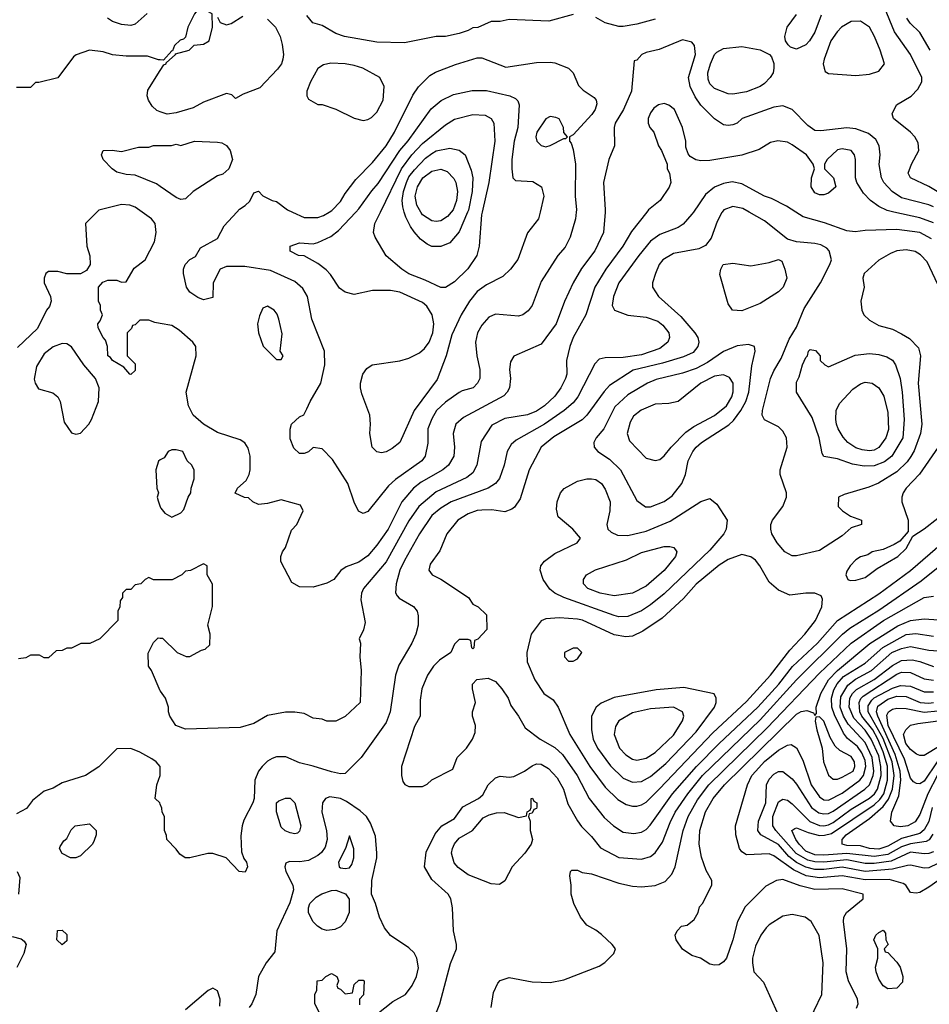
# Model space of a CAD drawing. Header units: inches. Extents: x 1793389 to 1900389, y 320802 to 470796.
# Tile 442 of 656: x 1839383 to 1843372, y 446528 to 450843. Entities that reach past the tile are written whole.
import ezdxf

# ---------------------------------------------------------------- set-up
doc = ezdxf.new("R2010")
doc.units = ezdxf.units.IN
doc.header["$MEASUREMENT"] = 0
for name, color, linetype in [('B8434', 7, 'Continuous'), ('B8435', 7, 'Continuous'), ('B8444', 7, 'Continuous'), ('B8445', 7, 'Continuous')]:
    doc.layers.add(name, color=color, linetype=linetype)

msp = doc.modelspace()

# ---------------------------------------------------------------- linework, layer by layer
at = {"layer": 'B8434', "color": 2}
for points, elevation in [([(1839722, 450000), (1839672, 449950), (1839678, 449850), (1839691.6, 449808.4), (1839692, 449770), (1839676.9, 449743.1), (1839650, 449728.7), (1839590, 449729), (1839550, 449739), (1839510, 449739), (1839498, 449730), (1839491.3, 449710), (1839491, 449690), (1839518.8, 449630), (1839521, 449610), (1839514, 449586), (1839501, 449570), (1839460.7, 449490), (1839373.2, 449406.8)], 430), ([(1840000, 449511.8), (1839976.4, 449516.4), (1839950, 449526), (1839910, 449526), (1839890, 449506), (1839878, 449502), (1839874, 449490), (1839854, 449470), (1839854, 449370), (1839890, 449334), (1839890, 449306), (1839870, 449288), (1839866, 449290), (1839840.4, 449320.4), (1839790, 449348.7), (1839782, 449362), (1839769.2, 449370), (1839768.7, 449410), (1839759, 449439), (1839748.7, 449450), (1839727.3, 449492.7), (1839726, 449510), (1839736.4, 449523.6), (1839746, 449550), (1839738, 449570), (1839738, 449590), (1839729.1, 449609.1), (1839728.7, 449671.3), (1839747.3, 449692.7), (1839770, 449702), (1839810, 449702), (1839830, 449692), (1839850, 449694), (1839885.6, 449754.4), (1839934, 449790), (1839974, 449870), (1839981.2, 449910), (1839977.2, 449950), (1839962, 449970), (1839919.8, 450000)], 430), ([(1840000, 448913.3), (1839991.6, 448908.4), (1839981, 448870), (1839984.7, 448790), (1839991.3, 448770), (1839986, 448750), (1839990, 448734), (1840000, 448707.3)], 434), ([(1840000, 448388.1), (1839970, 448388), (1839950, 448398), (1839934, 448390), (1839914, 448370), (1839890, 448366), (1839870, 448346), (1839850, 448346), (1839834, 448330), (1839834, 448310), (1839823.6, 448296.4), (1839822, 448270), (1839814, 448250), (1839814, 448210), (1839734, 448130), (1839690.9, 448109.1), (1839651.6, 448108.4), (1839610, 448088), (1839590, 448088), (1839570, 448078), (1839543.6, 448076.4), (1839510, 448046), (1839490, 448046), (1839470, 448058), (1839430, 448058), (1839410, 448046), (1839378, 448042)], 434), ([(1840000, 447900.8), (1839962, 447990), (1839948, 448010), (1839947.3, 448067.3), (1839970, 448114), (1839990, 448134), (1840000, 448133)], 434), ([(1840000, 447405.1), (1839998, 447410), (1839978, 447430), (1839984, 447490), (1839999, 447530), (1839999, 447570), (1839982, 447590), (1839963.2, 447603.2), (1839910, 447633.2), (1839870, 447648.7), (1839810, 447648), (1839730, 447568.7), (1839672, 447530), (1839570, 447499), (1839530, 447475.3), (1839490, 447462), (1839439.8, 447420.2), (1839413.7, 447386.3), (1839370, 447362)], 438), ([(1839372, 447110), (1839383.6, 447083.6), (1839378, 447010)], 438), ([(1839350, 446824.7), (1839390, 446814), (1839403.6, 446803.6), (1839411.3, 446790), (1839402, 446750), (1839370.9, 446689.1)], 438)]:
    msp.add_lwpolyline(points, dxfattribs=dict(at, elevation=elevation))
for points, elevation in [([(1839570, 449424), (1839530, 449409.2), (1839490, 449379), (1839457.5, 449322.5), (1839447.5, 449267.5), (1839450.8, 449250), (1839465.5, 449225.5), (1839528, 449208), (1839550.8, 449190), (1839560.7, 449170), (1839578.8, 449078.8), (1839610, 449032), (1839630, 449026), (1839650, 449031), (1839686, 449070), (1839698, 449090), (1839729.4, 449170), (1839732.3, 449230), (1839716, 449270), (1839664, 449330), (1839610, 449408.7), (1839590, 449422)], 434), ([(1839630, 447169), (1839606, 447170), (1839570, 447188), (1839558, 447210), (1839560.4, 447219.6), (1839576.4, 447243.6), (1839590, 447254), (1839608.4, 447291.6), (1839626, 447310), (1839690, 447318), (1839718, 447290), (1839718, 447270), (1839710, 447246), (1839702, 447230), (1839650, 447178)], 438), ([(1839570, 446788), (1839546, 446810), (1839548.4, 446851.6), (1839570, 446852), (1839590, 446834), (1839590, 446806)], 438)]:
    msp.add_lwpolyline(points, close=True, dxfattribs=dict(at, elevation=elevation))
at = {"layer": 'B8435', "color": 2}
for points, elevation in [([(1839942, 450870), (1839890, 450824), (1839870, 450818), (1839830, 450822), (1839790, 450835.3), (1839768, 450850)], 422), ([(1840000, 450666.9), (1839992.7, 450667.3), (1839943.1, 450683.1), (1839850, 450682.7), (1839790, 450689.3), (1839750, 450702.7), (1839690, 450709), (1839630.9, 450689.1), (1839619.8, 450680.2), (1839550, 450588.7), (1839467.3, 450567.3), (1839452.7, 450567.3), (1839430, 450546), (1839370, 450546)], 426), ([(1840000, 450439.4), (1839984.7, 450444.7), (1839964.7, 450464.7), (1839948.7, 450490), (1839942, 450510), (1839945.6, 450534.4), (1840000, 450620.4)], 426), ([(1840000, 450111.8), (1839983.2, 450123.2), (1839890, 450162), (1839850, 450164), (1839810, 450175.3), (1839789.3, 450189.3), (1839748.7, 450230), (1839742, 450250), (1839748.7, 450270), (1839788.9, 450271.1), (1839830, 450266), (1839903.6, 450283.6), (1839950, 450284.7), (1839970, 450291.3), (1840000, 450291.4)], 426), ([(1839919.8, 450000), (1839890, 450021.2), (1839866, 450030), (1839830, 450032.7), (1839730, 450008), (1839722, 450000)], 430)]:
    msp.add_lwpolyline(points, dxfattribs=dict(at, elevation=elevation))
at = {"layer": 'B8444', "color": 2}
for points, elevation in [([(1841950.1, 450000), (1841944, 449910), (1841904.9, 449830), (1841846.9, 449753.1), (1841810.6, 449690), (1841772.8, 449607.2), (1841736.3, 449510), (1841670, 449421.2), (1841550, 449368), (1841536, 449344), (1841530.8, 449310), (1841534.8, 449270), (1841531, 449230), (1841521, 449210), (1841505.8, 449194.2), (1841330, 449099.3), (1841296, 449070), (1841284, 449030), (1841290.5, 448970), (1841287.7, 448930), (1841264, 448890), (1841238.8, 448870), (1841144.2, 448815.8), (1841110, 448789.4), (1841059.3, 448730), (1840999.3, 448610), (1840950, 448539.3), (1840910, 448492.7), (1840870, 448466), (1840814.4, 448445.6), (1840790.8, 448429.2), (1840761, 448390), (1840730, 448374), (1840670, 448355.3), (1840610, 448358), (1840576.4, 448376.4), (1840528.9, 448468.9), (1840528.7, 448490), (1840535.3, 448510), (1840548.7, 448530), (1840574.6, 448605.4), (1840598, 448630), (1840626, 448690), (1840614.6, 448714.6), (1840530, 448739), (1840470, 448722), (1840430, 448718), (1840406, 448730), (1840387.3, 448747.3), (1840368.4, 448748.4), (1840328.4, 448768.4), (1840338, 448790), (1840376, 448824), (1840389, 448850), (1840394, 448870), (1840394, 448930), (1840385.6, 448965.6), (1840370, 448988.7), (1840350, 449002), (1840250, 449034), (1840188.7, 449070), (1840144, 449110), (1840124, 449150), (1840114, 449210), (1840157.2, 449370), (1840155.3, 449410), (1840142, 449430), (1840082, 449482), (1840050, 449502), (1840000, 449511.8)], 430), ([(1842337.6, 450000), (1842330.8, 449990), (1842292.8, 449947.2), (1842270, 449932.7), (1842190, 449902), (1842150, 449872.7), (1842098, 449810), (1842010.6, 449690), (1841987.7, 449630), (1841980.7, 449590), (1841991.3, 449570), (1842050, 449548.2), (1842130, 449539.5), (1842181.4, 449521.4), (1842203.9, 449503.9), (1842230.5, 449470), (1842233.4, 449450), (1842224.9, 449430), (1842190, 449401.6), (1842110, 449374.7), (1842030, 449362.4), (1841950, 449361.2), (1841924.5, 449355.5), (1841905.5, 449334.5), (1841830.4, 449190), (1841810, 449163.7), (1841770.7, 449130), (1841684.9, 449070), (1841559.9, 449000.1), (1841538.5, 448981.5), (1841520.7, 448950), (1841507.7, 448890), (1841487.9, 448832.1), (1841470.4, 448809.6), (1841438, 448790), (1841274.8, 448730), (1841230, 448702), (1841190, 448669.3), (1841137.1, 448590), (1841070, 448473.2), (1841050.4, 448430), (1841034, 448370), (1841030.9, 448330.9), (1841038, 448318), (1841047.5, 448307.5), (1841110.6, 448270.6), (1841126, 448250), (1841131, 448230), (1841130.8, 448190), (1841120.7, 448150), (1841102.8, 448110), (1841045.8, 448014.2), (1841030.7, 447970), (1841007.7, 447810), (1840990, 447762), (1840881, 447610), (1840810, 447539), (1840790, 447537.2), (1840750, 447546), (1840670, 447572), (1840610, 447586), (1840550, 447612.7), (1840510, 447612.7), (1840490, 447605.2), (1840470, 447593.2), (1840446, 447570), (1840430.6, 447549.4), (1840414.8, 447510), (1840411.3, 447430), (1840406, 447410), (1840365.8, 447334.2), (1840359.1, 447310), (1840353.7, 447266.3), (1840355.3, 447195.3), (1840366, 447166), (1840378, 447150), (1840382, 447130), (1840372.7, 447107.3), (1840346, 447110), (1840289, 447169), (1840230, 447189), (1840209, 447189), (1840130, 447169), (1840109.2, 447169.2), (1840085.2, 447185.2), (1840070, 447208), (1840028, 447250), (1840027.3, 447267.3), (1840018, 447290), (1840018, 447350), (1840008, 447370), (1840007.3, 447387.3), (1840000, 447405.1)], 438), ([(1842133.1, 450000), (1842065.7, 449914.3), (1842028, 449850), (1841953, 449750), (1841905.5, 449670), (1841865.5, 449550), (1841810.6, 449450), (1841795.5, 449410), (1841780.7, 449350), (1841782, 449290), (1841776.3, 449270), (1841756.3, 449230), (1841730, 449192.7), (1841684.9, 449150), (1841650, 449127.6), (1841610, 449111.8), (1841510, 449094.5), (1841454.2, 449065.8), (1841406.2, 448993.8), (1841387.7, 448890), (1841370, 448857.2), (1841343.9, 448836.1), (1841210, 448774), (1841133, 448710), (1841090, 448646), (1840990, 448466.6), (1840890.6, 448350), (1840881.6, 448330), (1840879.9, 448299.9), (1840898.8, 448201.2), (1840891.6, 448168.4), (1840872, 448130), (1840878, 448110), (1840874.8, 448050), (1840881, 447990), (1840876, 447850), (1840810, 447788.7), (1840770, 447768.7), (1840730, 447768), (1840710, 447778), (1840670, 447782), (1840630, 447802), (1840590, 447808.7), (1840548.7, 447808.7), (1840470, 447794), (1840410, 447759), (1840350, 447741.2), (1840110, 447734), (1840068.7, 447750), (1840042, 447790), (1840035.3, 447810), (1840035.3, 447830), (1840022, 447870), (1840000.2, 447900.2), (1840000, 447900.8)], 434), ([(1841823.8, 450000), (1841820.7, 449970), (1841797.3, 449890), (1841774.6, 449845.4), (1841742.8, 449810), (1841670, 449695.3), (1841630.8, 449590), (1841613.2, 449566.8), (1841590, 449549), (1841570, 449544), (1841470, 449552.7), (1841441.1, 449538.9), (1841410, 449504), (1841390.7, 449470), (1841382, 449430), (1841387.3, 449370), (1841401, 449310), (1841401, 449270), (1841391, 449250), (1841371.3, 449230), (1841323, 449217), (1841310, 449209.3), (1841250, 449166.6), (1841210.6, 449130), (1841190, 449094), (1841173, 449050), (1841172.8, 448987.2), (1841162, 448930), (1841146.8, 448910), (1841031.9, 448828.1), (1840999.9, 448800.1), (1840910, 448688), (1840890, 448678), (1840869.1, 448689.1), (1840850, 448728), (1840822.7, 448810), (1840755.5, 448915.5), (1840710, 448962), (1840670, 448968), (1840650, 448948.7), (1840630, 448942), (1840610, 448942), (1840584.7, 448964.7), (1840570, 449006), (1840568.9, 449048.9), (1840575.3, 449070), (1840610, 449102), (1840628.7, 449111.3), (1840643.1, 449136.9), (1840657.2, 449170), (1840703.7, 449250), (1840720.9, 449330), (1840719.3, 449390), (1840663.7, 449530), (1840646, 449630), (1840625.4, 449665.4), (1840590, 449696), (1840483.2, 449743.2), (1840370, 449760.9), (1840290, 449762), (1840262, 449750), (1840232, 449690), (1840230, 449626), (1840190, 449615.3), (1840164.7, 449624.7), (1840130, 449648.7), (1840115.3, 449670), (1840102, 449730), (1840102, 449750), (1840108.7, 449770), (1840130, 449792), (1840154.6, 449805.4), (1840176.4, 449843.6), (1840250, 449884.7), (1840280.1, 449939.9), (1840335.9, 450000)], 426), ([(1841664.9, 450000), (1841658, 449970), (1841610.6, 449909.4), (1841567.5, 449792.5), (1841536, 449750), (1841502.5, 449717.5), (1841430, 449680.9), (1841390, 449652), (1841355.5, 449610), (1841319.1, 449550), (1841278.5, 449461.5), (1841254, 449370), (1841214.2, 449265.8), (1841113, 449130), (1841050.5, 448989.5), (1841016.8, 448963.2), (1840990, 448949), (1840970, 448944), (1840950, 448948.7), (1840929, 448970), (1840919, 449030), (1840922, 449070), (1840919, 449110), (1840883.1, 449203.1), (1840878, 449230), (1840878, 449250), (1840888.7, 449290), (1840905.6, 449314.4), (1840929.3, 449330.7), (1841050, 449347.3), (1841090, 449359.1), (1841136.9, 449383.1), (1841158.7, 449401.3), (1841179.3, 449430), (1841195.1, 449470), (1841199.5, 449510), (1841192.3, 449550), (1841167.9, 449587.9), (1841150, 449603.7), (1841050, 449649.5), (1841010, 449656.2), (1840930, 449656), (1840850, 449639), (1840810, 449648.7), (1840786.3, 449666.3), (1840746.8, 449726.8), (1840726.8, 449746.8), (1840690, 449774), (1840630, 449808.7), (1840606, 449810), (1840570, 449829), (1840568.7, 449850), (1840610, 449864.7), (1840670, 449861), (1840690, 449866.8), (1840747.5, 449892.5), (1840781.6, 449918.4), (1840857.1, 450000)], 422), ([(1840579.4, 450000), (1840630, 449976.3), (1840690, 449976.3), (1840714.9, 449985.1), (1840740.2, 450000)], 426), ([(1841411, 450000), (1841408.4, 449988.4), (1841398.8, 449850), (1841387.3, 449810), (1841348.3, 449751.7), (1841290, 449694), (1841250, 449669.2), (1841230, 449669.3), (1841162, 449702), (1841090, 449729.4), (1841059, 449750), (1840990, 449808.7), (1840942, 449890), (1840935.3, 449910), (1840941.2, 449950), (1840965.5, 450000)], 418), ([(1842463.6, 450000), (1842462, 449998), (1842442, 449958), (1842415.2, 449884.8), (1842390, 449853.2), (1842361.4, 449838.6), (1842250, 449818), (1842202.8, 449790), (1842187.3, 449770), (1842170.8, 449730), (1842158, 449690), (1842158, 449670), (1842184.7, 449630), (1842282.3, 449542.3), (1842344, 449470), (1842357.3, 449450), (1842360.7, 449430), (1842357.3, 449410), (1842336.2, 449383.8), (1842294.4, 449365.6), (1842202.5, 449337.5), (1842073.3, 449306.7), (1841970, 449239.5), (1841945.8, 449214.1), (1841870.6, 449110), (1841850, 449089.3), (1841724.8, 449015.2), (1841670.3, 448969.7), (1841618, 448870), (1841577.5, 448742.5), (1841553.2, 448706.8), (1841542, 448698), (1841510, 448686.6), (1841454.2, 448694.2), (1841410, 448694), (1841388.6, 448691.4), (1841350, 448677), (1841304, 448650), (1841256, 448590), (1841225.4, 448514.6), (1841183.5, 448456.5), (1841178, 448430), (1841192, 448410), (1841230.6, 448390.6), (1841352, 448310), (1841370, 448282), (1841394, 448270), (1841430, 448234), (1841432, 448170), (1841392.7, 448127.3), (1841378, 448122), (1841374, 448090), (1841370, 448086), (1841366, 448090), (1841362, 448122), (1841350, 448126), (1841310, 448126), (1841290, 448106), (1841274, 448070), (1841223.5, 448036.5), (1841198, 448010), (1841171, 447970), (1841147.3, 447910), (1841139.8, 447860.2), (1841138.8, 447790), (1841114.8, 447745.2), (1841058, 447570), (1841058, 447530), (1841063.6, 447503.6), (1841071.6, 447491.6), (1841090, 447482), (1841150, 447482), (1841170, 447492), (1841190, 447512), (1841282, 447558), (1841302, 447610), (1841342, 447650), (1841368.7, 447690), (1841380.4, 447719.6), (1841382, 447750), (1841369, 447790), (1841369, 447810), (1841382, 447850), (1841368.7, 447910), (1841368.9, 447931.1), (1841388.4, 447951.6), (1841436.9, 447956.9), (1841470, 447942), (1841498, 447910), (1841524.7, 447870), (1841536.9, 447836.9), (1841571.3, 447790), (1841599.8, 447739.8), (1841666, 447690), (1841730, 447653.4), (1841762.9, 447622.9), (1841828, 447530), (1841880.5, 447430), (1841946.9, 447346.9), (1841986.8, 447310), (1842030, 447282), (1842076.3, 447276.3), (1842110, 447282), (1842130, 447294), (1842147.9, 447312.1), (1842246.3, 447450), (1842350.7, 447569.3), (1842450, 447670.4), (1842619.7, 447830), (1842712.8, 447930), (1842771.8, 448008.2), (1842881.6, 448110), (1842969.8, 448210.2), (1843150, 448326.4), (1843290, 448428.4), (1843429.5, 448550)], 442), ([(1841347.5, 450000), (1841310, 449913.2), (1841270, 449865.2), (1841230, 449849.2), (1841190, 449849), (1841170, 449859), (1841141.2, 449881.2), (1841113, 449913), (1841096.3, 449936.3), (1841076.9, 449976.9), (1841069.9, 450000)], 414), ([(1841275.8, 450000), (1841259.9, 449980.1), (1841230, 449962), (1841210, 449958.4), (1841190, 449962), (1841150, 449987), (1841142.2, 450000)], 410), ([(1843410, 449682), (1843362, 449782), (1843332.9, 449812.9), (1843310, 449826.6), (1843270, 449834), (1843230, 449829.5), (1843201.3, 449818.7), (1843150.5, 449789.5), (1843086, 449730), (1843081, 449710), (1843086, 449670), (1843071.3, 449610), (1843076, 449570), (1843084.7, 449550), (1843110, 449526), (1843150, 449502.8), (1843210, 449487.3), (1843250, 449466.8), (1843285.2, 449445.2), (1843324.5, 449404.5), (1843333, 449370), (1843323.1, 449250), (1843339.3, 449070), (1843332.7, 449030), (1843306.1, 448953.9), (1843291.5, 448928.5), (1843275.1, 448904.9), (1843230, 448860.7), (1843148.6, 448811.4), (1843106.2, 448793.8), (1842998, 448762), (1842974, 448750), (1842972, 448710), (1842992, 448690), (1843026.4, 448666.4), (1843074, 448650), (1843074, 448630), (1843030, 448615.3), (1842990, 448581.2), (1842890, 448517.2), (1842790, 448493.2), (1842770, 448493.2), (1842739, 448510), (1842705.2, 448550), (1842681.2, 448590), (1842677.2, 448610), (1842677.2, 448630), (1842684, 448650), (1842729.2, 448710), (1842745.2, 448750), (1842746, 448770), (1842718, 448850), (1842718, 448870), (1842749.3, 448970), (1842746, 449010), (1842730, 449039), (1842710, 449059), (1842649.3, 449089.3), (1842639, 449110), (1842641.2, 449130), (1842676, 449270), (1842690, 449304.7), (1842721.7, 449358.3), (1842757.7, 449442.3), (1842790, 449496), (1842822.7, 449577.3), (1842894.5, 449690), (1842936, 449770), (1842942.7, 449790), (1842932.7, 449830), (1842922, 449842), (1842895.6, 449855.6), (1842870, 449862), (1842789.2, 449869.2), (1842750, 449881.2), (1842650, 449962), (1842581.6, 450000)], 442), ([(1843382, 449882), (1843330, 449909.6), (1843230, 449923.6), (1843090, 449919.3), (1843046.4, 449913.6), (1843010, 449917.2), (1842913.1, 449953.1), (1842819.5, 449979.5), (1842787.4, 450000)], 438), ([(1843390, 449953), (1843330, 449974.3), (1843216.5, 450000)], 434), ([(1840000, 448707.3), (1840002, 448702), (1840019.6, 448679.6), (1840050, 448662), (1840090, 448682), (1840103.1, 448696.9), (1840122, 448750), (1840134, 448770), (1840135.3, 448790), (1840148.7, 448830), (1840148.4, 448868.4), (1840138, 448890), (1840118, 448910), (1840098, 448950), (1840070, 448958), (1840050, 448958), (1840034, 448950), (1840016.9, 448923.1), (1840000, 448913.3)], 434), ([(1843410.3, 448969.7), (1843328.8, 448851.2), (1843270.7, 448790), (1843257.3, 448770), (1843250.8, 448750), (1843251, 448730), (1843278.8, 448650), (1843279.6, 448600.4), (1843242, 448558), (1843217.3, 448542.7), (1843170, 448521.2), (1843122, 448510), (1843102, 448498), (1843070, 448488.7), (1843050, 448475.3), (1843024.7, 448450), (1843010, 448426), (1843006, 448410), (1843014, 448390), (1843024.7, 448384.7), (1843050, 448386), (1843090, 448398), (1843142.7, 448437.3), (1843234, 448490), (1843270, 448524.7), (1843300.2, 448579.8), (1843350, 448611), (1843410, 448658.8)], 446), ([(1841193.2, 446450), (1841226, 446530), (1841272.9, 446707.1), (1841299, 446770), (1841299, 446790), (1841285.2, 446850), (1841281.2, 446950), (1841274, 446990), (1841262, 447010), (1841190, 447075.3), (1841159, 447130), (1841166.3, 447193.7), (1841205.4, 447274.6), (1841234, 447310), (1841290, 447341.6), (1841326.2, 447393.8), (1841394.5, 447430), (1841413.6, 447446.4), (1841437.2, 447490), (1841470, 447520.7), (1841490, 447527.7), (1841530, 447523), (1841550, 447526), (1841597.2, 447550), (1841630, 447573.4), (1841650, 447582), (1841670, 447580.7), (1841701.7, 447561.7), (1841740.7, 447520.7), (1841768, 447470), (1841786.4, 447406.4), (1841830, 447331), (1841846.4, 447306.4), (1841890, 447262.8), (1841930, 447214), (1842010, 447170.6), (1842110, 447163), (1842150, 447174.8), (1842170, 447191), (1842201.7, 447238.3), (1842235.2, 447324.8), (1842258, 447370), (1842312.8, 447450), (1842377.4, 447530), (1842630, 447773.7), (1842790, 447950.4), (1842990.8, 448149.2), (1843024.1, 448175.9), (1843150, 448255.3), (1843335.8, 448384.2), (1843470, 448490.5)], 438), ([(1840000, 448133), (1840010, 448132), (1840074, 448070), (1840112.7, 448052.7), (1840130, 448052), (1840180.4, 448079.6), (1840196.4, 448083.6), (1840216.4, 448103.6), (1840218, 448150), (1840208.7, 448190), (1840228.4, 448271.6), (1840228.4, 448368.4), (1840206, 448410), (1840206, 448450), (1840190, 448458), (1840131.6, 448428.4), (1840110, 448426), (1840094, 448410), (1840051.6, 448388.4), (1840000, 448388.1)], 434), ([(1841450, 446514), (1841461.2, 446578.8), (1841480.2, 446619.8), (1841490, 446632), (1841530, 446644.7), (1841630, 446626), (1841710, 446622.8), (1841770, 446634.8), (1841924.7, 446695.3), (1841949.1, 446710.9), (1841988, 446750), (1841995.3, 446770), (1841982, 446790), (1841934.2, 446834.2), (1841910, 446853.2), (1841870, 446874), (1841842.7, 446910), (1841813.2, 446970), (1841801.2, 447010), (1841802, 447050), (1841795.3, 447090), (1841798, 447110), (1841804, 447116), (1841830, 447116), (1841850, 447104.7), (1841890, 447098.8), (1842010, 447059.1), (1842070, 447044.9), (1842110, 447042), (1842170, 447047.7), (1842214.2, 447065.8), (1842242.5, 447097.5), (1842258, 447130), (1842293.3, 447290), (1842314.7, 447350), (1842355.7, 447424.3), (1842405.1, 447490), (1842660.9, 447739.1), (1842890, 447979.5), (1843029.6, 448110), (1843170.7, 448209.3), (1843350, 448310.4), (1843390, 448316.3)], 434), ([(1843053.2, 446510), (1843059.3, 446530), (1843057.2, 446550), (1843018, 446630), (1843007, 446670), (1843009.6, 446770), (1842995.1, 446890), (1842997.2, 446910), (1843009.5, 446930.5), (1843082, 446990), (1843082, 447010), (1842990, 447033.6), (1842870, 447031.3), (1842806.2, 447046.2), (1842730, 447075.1), (1842702, 447070), (1842654.4, 447045.6), (1842564.5, 446955.5), (1842530.8, 446890), (1842510.7, 446810), (1842482.8, 446730), (1842470, 446714), (1842450, 446701.2), (1842430, 446699), (1842410, 446704), (1842369.1, 446729.1), (1842330, 446742), (1842290, 446768.7), (1842262, 446810), (1842258, 446830), (1842266, 446850), (1842286, 446870), (1842310, 446874), (1842340.4, 446899.6), (1842358, 446930), (1842364.7, 446955.3), (1842378, 446970), (1842418, 447050), (1842418, 447070), (1842393.6, 447113.6), (1842372.5, 447172.5), (1842362.9, 447230), (1842366, 447290), (1842390, 447370.7), (1842424.7, 447430), (1842474, 447490), (1842790, 447799.3), (1842810, 447810.5), (1842834.8, 447814.8), (1842864.7, 447804.7), (1842870, 447794), (1842878, 447802), (1842875.3, 447830), (1842896.3, 447890), (1842929.8, 447950.2), (1842969.1, 447990.9), (1843111.7, 448108.3), (1843233.7, 448186.3), (1843290, 448210.3), (1843350, 448217.6), (1843412.5, 448212.5)], 430), ([(1843434.4, 447085.6), (1843370, 447040.9), (1843330, 447017.2), (1843314.6, 447014.6), (1843290, 447018), (1843269, 447050), (1843257.2, 447057.2), (1843195.3, 447075.3), (1843090, 447073.5), (1842990, 447090.8), (1842890, 447081.8), (1842831.3, 447091.3), (1842777, 447117), (1842690, 447178.4), (1842670, 447187), (1842570, 447182), (1842550, 447195.3), (1842539, 447210), (1842524, 447270), (1842522, 447310), (1842574.5, 447490), (1842594, 447530), (1842611.6, 447550), (1842650, 447592.2), (1842710, 447641.6), (1842750, 447664), (1842766, 447666), (1842790, 447651), (1842817.7, 447597.7), (1842854, 447490), (1842890, 447436.3), (1842910, 447423.1), (1842930, 447422), (1842990, 447453.1), (1843068, 447510), (1843083.9, 447530), (1843093.5, 447570), (1843090, 447596), (1843076.8, 447630), (1843056.9, 447656.9), (1843013.2, 447693.2), (1842996.1, 447716.1), (1842956.3, 447796.3), (1842944.5, 447830), (1842943.5, 447870), (1842953.8, 447906.2), (1842968.4, 447931.6), (1842996.4, 447963.6), (1843090, 448023.1), (1843168.3, 448091.7), (1843270, 448148.9), (1843313.1, 448153.1), (1843390, 448141.1)], 426), ([(1843410, 447144.7), (1843370, 447126), (1843350, 447123.6), (1843290, 447136.9), (1843276.1, 447136.1), (1843210, 447119.8), (1843090, 447109), (1842990, 447128.9), (1842910, 447118.5), (1842870, 447119), (1842830, 447128.1), (1842789.3, 447149.3), (1842755.9, 447175.9), (1842710, 447228.3), (1842632.7, 447270), (1842620.5, 447290), (1842622.6, 447330), (1842655.3, 447410), (1842658.7, 447490), (1842670, 447514), (1842690, 447536.3), (1842710, 447547.7), (1842730, 447547.7), (1842770, 447516.3), (1842790, 447493), (1842855.8, 447390), (1842887.2, 447367.2), (1842910, 447362.3), (1842930, 447364.4), (1842950, 447374), (1843089.8, 447470.2), (1843109.7, 447490), (1843125.8, 447530), (1843128, 447550), (1843121, 447610), (1843090, 447675.4), (1843015.7, 447755.7), (1842996.2, 447790), (1842981.6, 447830), (1842984.1, 447875.9), (1843014.2, 447925.8), (1843047.7, 447952.3), (1843118, 447990), (1843207.8, 448070), (1843250, 448087.6), (1843290, 448096.5), (1843370, 448080.3), (1843430, 448075.8)], 422), ([(1843390, 447196.3), (1843370, 447188.3), (1843350, 447187.1), (1843290, 447193.8), (1843204.6, 447155.4), (1843130, 447144), (1843090, 447145), (1843010, 447160.2), (1842910, 447150.6), (1842870, 447152.1), (1842839.1, 447159.1), (1842788.8, 447188.8), (1842699.7, 447290), (1842685.6, 447310), (1842685.1, 447350), (1842710, 447414.8), (1842730, 447427.3), (1842750, 447422), (1842770, 447406), (1842848.6, 447328.6), (1842890, 447311.5), (1842910, 447310.2), (1842930, 447314), (1842950, 447324.4), (1843030, 447382.7), (1843110, 447431.5), (1843132.1, 447450), (1843144.5, 447470), (1843160.7, 447530), (1843159.8, 447570), (1843150, 447616.2), (1843116.5, 447690), (1843090, 447728.5), (1843041.5, 447781.5), (1843020.3, 447830), (1843023.1, 447870), (1843035.1, 447890), (1843052.7, 447907.3), (1843130, 447951.3), (1843210, 448013.1), (1843250, 448034.3), (1843297.3, 448037.3), (1843330, 448030.3), (1843390, 448008.5)], 418), ([(1843386.9, 447273.1), (1843371.8, 447248.2), (1843358.6, 447241.4), (1843288.8, 447231.2), (1843250, 447217.1), (1843190, 447184.8), (1843130, 447175.2), (1843010, 447189.2), (1842910, 447181.8), (1842870, 447183.2), (1842830, 447199.2), (1842801.1, 447230), (1842786.9, 447250), (1842769.6, 447290), (1842781.6, 447298.4), (1842790, 447300.5), (1842840.7, 447280.7), (1842890, 447267.9), (1842911.8, 447268.2), (1842943.6, 447276.4), (1843130, 447402.2), (1843155.2, 447424.8), (1843172.3, 447450), (1843189.1, 447510), (1843188.1, 447571.9), (1843170, 447634.7), (1843146.4, 447690), (1843124.8, 447730), (1843076.8, 447790), (1843067, 447810), (1843064.2, 447850), (1843071.6, 447868.4), (1843081.3, 447878.7), (1843230, 447975.2), (1843250, 447983.6), (1843290, 447982), (1843350, 447953.7), (1843390, 447947.7)], 414), ([(1843383.8, 447390), (1843370, 447329.5), (1843350, 447291.6), (1843330, 447276), (1843250, 447253.8), (1843190, 447220.8), (1843150, 447208.2), (1843110, 447209.8), (1843070, 447222), (1843010, 447223.9), (1842989.3, 447230), (1842989.6, 447250), (1843007.8, 447270), (1843110, 447342.3), (1843170, 447394.9), (1843193.7, 447426.3), (1843210.6, 447470), (1843218.5, 447530), (1843209.2, 447590), (1843170, 447693.3), (1843103.7, 447810), (1843104, 447836), (1843119.5, 447860.5), (1843130, 447870.2), (1843210, 447913.6), (1843245.3, 447925.3), (1843290, 447921.5), (1843350, 447896.9), (1843390, 447896.5)], 410), ([(1843407.5, 447532.5), (1843365.5, 447450), (1843330, 447359), (1843310, 447327), (1843278, 447310), (1843245.4, 447305.4), (1843218, 447310), (1843202, 447330), (1843207.6, 447370), (1843238.2, 447441.8), (1843246.8, 447510), (1843244.9, 447550), (1843222.8, 447622.8), (1843146.1, 447790), (1843139.8, 447810), (1843146.1, 447833.9), (1843190, 447864.9), (1843230, 447877.6), (1843270, 447876.5), (1843331.3, 447850), (1843370, 447847.1), (1843390, 447850.2)], 406), ([(1843406.3, 447590), (1843350, 447505.6), (1843330, 447494.5), (1843315.1, 447495.1), (1843302.4, 447502.4), (1843290, 447519), (1843262.7, 447602.7), (1843191.7, 447750), (1843185.6, 447794.4), (1843192.3, 447810), (1843210, 447821.3), (1843230, 447825.7), (1843270, 447824.6), (1843350, 447807.3), (1843410, 447814.2)], 402), ([(1843419.2, 447660.8), (1843350, 447618), (1843330, 447618), (1843316, 447624), (1843290, 447643.7), (1843269.7, 447670), (1843259.3, 447710), (1843269.4, 447730.6), (1843290, 447750.6), (1843321, 447759), (1843444.9, 447775.1)], 398), ([(1840950, 446484.7), (1841020.2, 446539.8), (1841075.3, 446570), (1841104, 446610), (1841124, 446650), (1841132.5, 446687.5), (1841125.2, 446730), (1841112.5, 446752.5), (1841090, 446775.3), (1841009.3, 446829.3), (1840983.2, 446863.2), (1840961.2, 446910), (1840943.7, 446970), (1840926.6, 447010), (1840927, 447070), (1840949.4, 447170), (1840949.4, 447190), (1840944.1, 447264.1), (1840922, 447322), (1840903.7, 447350), (1840875.8, 447375.8), (1840816.9, 447416.9), (1840790, 447429.5), (1840743, 447437), (1840724.7, 447430), (1840710.7, 447410), (1840708.2, 447370), (1840728.5, 447290), (1840732, 447250), (1840723.1, 447216.9), (1840706.4, 447193.6), (1840690, 447179.6), (1840650, 447158.4), (1840612.1, 447152.1), (1840566.8, 447153.2), (1840550, 447146), (1840546, 447130), (1840551, 447110), (1840580.7, 447050), (1840584, 447030), (1840568.1, 446971.9), (1840510.7, 446850), (1840502, 446758), (1840464.7, 446710), (1840430.9, 446649.1), (1840418.8, 446570), (1840400.7, 446530), (1840390, 446514)], 442), ([(1840708, 446470), (1840678, 446530), (1840678, 446570), (1840686, 446590), (1840688, 446630), (1840710, 446634), (1840726, 446650), (1840750, 446662), (1840774, 446650), (1840782, 446630), (1840774, 446610), (1840778, 446598), (1840790, 446594), (1840810, 446574), (1840842, 446578), (1840850, 446614), (1840870, 446634), (1840890, 446634), (1840894, 446630), (1840891.1, 446568.9), (1840874, 446550), (1840874, 446526)], 442), ([(1840260.4, 446519.6), (1840262, 446550), (1840250, 446586), (1840230, 446598), (1840210, 446588), (1840110, 446504)], 442)]:
    msp.add_lwpolyline(points, dxfattribs=dict(at, elevation=elevation))
for points, elevation in [([(1842550, 449566.6), (1842509.3, 449569.3), (1842490, 449598), (1842453.6, 449726.4), (1842457.2, 449750), (1842468.7, 449770), (1842510, 449776.3), (1842590, 449764), (1842670, 449778.8), (1842710, 449791.3), (1842724.7, 449784.7), (1842738.8, 449750), (1842746.8, 449710), (1842730.8, 449670), (1842710.4, 449649.6), (1842630, 449599.3)], 442), ([(1840470, 449588), (1840450, 449578), (1840435.3, 449544.7), (1840426.8, 449510), (1840431, 449470), (1840451.6, 449411.6), (1840510, 449354), (1840530, 449354), (1840538, 449370), (1840526, 449390), (1840533.6, 449466.4), (1840519.3, 449530), (1840511.9, 449551.9), (1840499, 449570)], 430), ([(1842579, 449419), (1842530, 449413.2), (1842470, 449389.4), (1842399.4, 449340.6), (1842350, 449314.7), (1842290, 449293.3), (1842174.7, 449265.3), (1842136, 449250), (1842050, 449198.4), (1841993.4, 449146.6), (1841944.9, 449050), (1841910.8, 449010), (1841901, 448990), (1841902, 448970), (1841918, 448950), (1841970, 448917.3), (1842017.3, 448870), (1842090, 448736), (1842128.1, 448708.1), (1842150, 448707.3), (1842210, 448730.7), (1842243.9, 448756.1), (1842286.6, 448810), (1842302.7, 448850), (1842315.1, 448910), (1842334.5, 448950), (1842349.5, 448970), (1842373.2, 448990), (1842492.5, 449067.5), (1842513.3, 449086.7), (1842546, 449130), (1842568, 449170), (1842581.3, 449210), (1842593.8, 449326.2), (1842608.7, 449390), (1842606, 449410)], 446), ([(1842930, 449322), (1843046.8, 449373.2), (1843110, 449380.7), (1843150, 449376.3), (1843185.2, 449365.2), (1843210.4, 449350.4), (1843224, 449330), (1843243.8, 449270), (1843252.4, 449210), (1843262, 449090), (1843255.3, 449010), (1843208.2, 448930), (1843175.1, 448904.9), (1843130, 448887.8), (1843085.8, 448885.8), (1843035.1, 448895.1), (1842970, 448918), (1842910, 448928.7), (1842902, 448942), (1842889.1, 449010.9), (1842858.9, 449098.9), (1842789, 449210), (1842790, 449254), (1842802, 449278), (1842815.3, 449330), (1842830, 449362), (1842838, 449370), (1842842, 449390), (1842850, 449398), (1842872.7, 449392.7), (1842894, 449370), (1842894, 449350), (1842914, 449330)], 438), ([(1842470, 449286.6), (1842430, 449280.7), (1842370.8, 449250), (1842270, 449169.2), (1842230, 449161.2), (1842170, 449157.2), (1842108.5, 449131.5), (1842074.6, 449105.4), (1842060.9, 449079.1), (1842047.7, 449030), (1842057.5, 448997.5), (1842130, 448921), (1842170, 448911), (1842190, 448916), (1842210, 448931), (1842239.3, 448970), (1842304.9, 449035.1), (1842340.1, 449059.9), (1842430, 449108.2), (1842482, 449150), (1842505.6, 449190), (1842511.7, 449211.7), (1842511.8, 449250), (1842495.3, 449275.3)], 450), ([(1843110, 448953.6), (1843077.1, 448957.1), (1843050, 448966), (1843015.1, 448990), (1842993.9, 449013.9), (1842971.8, 449050), (1842965.6, 449070), (1842961.6, 449090), (1842963.6, 449130), (1842978.6, 449161.4), (1843036.6, 449223.4), (1843070, 449247.7), (1843090, 449254), (1843122, 449250), (1843150.8, 449230), (1843172.3, 449192.3), (1843190, 449122), (1843193.3, 449046.7), (1843181.6, 449010), (1843150, 448967.3), (1843130, 448956.2)], 434), ([(1842050, 448582), (1842130, 448601.6), (1842235.2, 448644.8), (1842370, 448731), (1842410, 448744.7), (1842439.8, 448719.8), (1842486, 448650), (1842481, 448610), (1842470.8, 448590), (1842410, 448518), (1842210, 448327.3), (1842150, 448278.4), (1842110, 448251.6), (1842050, 448227.8), (1842010, 448226.3), (1841990, 448231.5), (1841769, 448310), (1841729.7, 448329.7), (1841707.7, 448347.7), (1841679.3, 448390), (1841666, 448430), (1841669.2, 448450), (1841684, 448470), (1841730, 448504), (1841828, 448550), (1841842, 448570), (1841808.7, 448610), (1841744.8, 448664.8), (1841737.5, 448697.5), (1841739.5, 448730), (1841754.5, 448770), (1841771.3, 448788.7), (1841830, 448820.5), (1841870, 448830.5), (1841890.5, 448830.5), (1841910, 448827.3), (1841934, 448810), (1841950, 448784.7), (1841973, 448730), (1841970.6, 448690), (1841958, 448630), (1841962, 448610), (1841976.9, 448596.9), (1842004, 448584)], 442), ([(1841990, 448318), (1841928, 448330), (1841875.3, 448350), (1841855.3, 448370), (1841855.3, 448390), (1841868.7, 448410), (1841907.5, 448432.5), (1842044.8, 448475.2), (1842110, 448507.3), (1842210, 448534), (1842234.8, 448534.8), (1842252, 448530), (1842264.7, 448510), (1842258.8, 448490), (1842210, 448429.3), (1842130, 448360.9), (1842070, 448329.3)], 438), ([(1842550, 448499.3), (1842490, 448477), (1842450, 448452), (1842350, 448369.5), (1842293.4, 448306.6), (1842199.9, 448220.1), (1842116.4, 448163.6), (1842070, 448140.9), (1842041.4, 448138.6), (1841990, 448146.6), (1841851, 448211), (1841830, 448215.6), (1841750, 448222), (1841690, 448217.2), (1841670, 448208.7), (1841626, 448150), (1841607.3, 448070), (1841608.1, 448028.1), (1841642.8, 447950), (1841681, 447890), (1841722, 447862), (1841744.7, 447830), (1841795.5, 447710), (1841883.8, 447570), (1841950, 447479.1), (1842005.5, 447425.5), (1842043.4, 447403.4), (1842070, 447395.5), (1842090, 447395.5), (1842110, 447402), (1842130, 447413.4), (1842188.5, 447471.5), (1842422.2, 447717.8), (1842570, 447854.4), (1842675.6, 447970), (1842759.8, 448080.2), (1842826.6, 448150), (1842872.3, 448210), (1842901.2, 448270), (1842903.1, 448303.1), (1842897.2, 448317.2), (1842870, 448329), (1842830, 448329), (1842760.2, 448320.2), (1842710, 448342), (1842670, 448378), (1842629.2, 448450), (1842610, 448474), (1842590, 448489.2)], 446), ([(1841810, 448088.7), (1841772, 448070), (1841772, 448050), (1841790, 448032), (1841810, 448032), (1841830, 448042), (1841848, 448070), (1841830, 448088)], 450), ([(1842295.9, 447915.9), (1842173.8, 447906.2), (1841990, 447871.8), (1841932.5, 447847.5), (1841910.8, 447830), (1841890.7, 447790), (1841890.4, 447730), (1841898.4, 447690), (1841917.1, 447650), (1841973.3, 447573.3), (1842030, 447519.1), (1842070, 447501.6), (1842110, 447503.8), (1842150, 447526), (1842216.6, 447583.4), (1842350, 447721.6), (1842429.3, 447830), (1842437.2, 447850), (1842438, 447870), (1842428.7, 447888.7)], 450), ([(1842250, 447829.3), (1842150, 447822.9), (1842070, 447805.1), (1842010.4, 447769.6), (1841995.2, 447744.8), (1841990.6, 447710), (1842013.4, 447650), (1842040.6, 447620.6), (1842070, 447602), (1842090, 447598), (1842130, 447606), (1842170, 447630.5), (1842250, 447707.7), (1842289.4, 447770), (1842295.1, 447790), (1842289, 447810)], 454), ([(1842890, 447788), (1842874, 447786), (1842872, 447768), (1842878.8, 447730), (1842902.8, 447650), (1842908, 447590), (1842930, 447531.3), (1842950, 447514.8), (1842970, 447514), (1842990, 447523.8), (1843038.4, 447550), (1843045.6, 447570), (1843044.2, 447590), (1843030, 447614), (1842980.1, 447640.1), (1842958.9, 447658.9), (1842937, 447697), (1842910, 447768)], 430), ([(1840590, 447275.3), (1840570, 447279), (1840547.5, 447287.5), (1840530, 447304), (1840508.9, 447371.1), (1840508.7, 447410), (1840520.2, 447419.8), (1840549.1, 447430.9), (1840570, 447431), (1840590, 447411.3), (1840616, 447310), (1840610, 447286), (1840602, 447278)], 438), ([(1841486.8, 447053.2), (1841450, 447055.1), (1841350, 447094.5), (1841306.5, 447126.5), (1841288.1, 447148.1), (1841276.2, 447190), (1841280.7, 447210), (1841290, 447230.8), (1841310, 447256.3), (1841369.2, 447290), (1841415.5, 447344.5), (1841442.5, 447357.5), (1841473.4, 447366.6), (1841508.3, 447368.3), (1841570, 447346), (1841606, 447354), (1841608.4, 447371.6), (1841622, 447378), (1841626, 447390), (1841626, 447430), (1841631.6, 447431.6), (1841638, 447418), (1841651.3, 447411.3), (1841651.6, 447391.6), (1841650, 447386), (1841638, 447382), (1841630, 447366), (1841618, 447362), (1841614, 447350), (1841622, 447330), (1841622, 447290), (1841631.3, 447250), (1841626, 447230), (1841598.8, 447190), (1841542.8, 447130), (1841510, 447068.7)], 434), ([(1840830, 447266), (1840812, 447210), (1840781, 447150), (1840784.7, 447130), (1840790, 447126), (1840810, 447122.8), (1840830, 447126), (1840840.2, 447139.8), (1840848.7, 447170), (1840848.4, 447208.4)], 446), ([(1840730, 446851.6), (1840710, 446856.2), (1840689.7, 446869.7), (1840669.4, 446890), (1840649.3, 446930), (1840649.2, 446950), (1840656, 446970), (1840683.5, 446996.5), (1840708.2, 447011.8), (1840750, 447026.4), (1840770, 447028.2), (1840812, 447012), (1840828, 446988), (1840828.2, 446930), (1840810.3, 446889.7), (1840790, 446867), (1840765.1, 446854.9)], 442), ([(1842770, 446920.9), (1842730, 446913.2), (1842670, 446876), (1842656.7, 446863.3), (1842633.4, 446830), (1842610, 446782), (1842596.3, 446730), (1842596.3, 446710), (1842602.8, 446670), (1842644.5, 446624.5), (1842710, 446478), (1842752, 446430), (1842758, 446410), (1842746, 446350), (1842746, 446326), (1842770, 446318), (1842790, 446321), (1842821.2, 446350), (1842834, 446430), (1842900.9, 446570), (1842906, 446710), (1842889.3, 446829.3), (1842854, 446890), (1842828, 446910)], 434), ([(1843190, 446595.3), (1843170, 446608), (1843150, 446638), (1843139, 446670), (1843135.3, 446690), (1843146, 446730), (1843146, 446770), (1843128.7, 446810), (1843138, 446830), (1843150, 446842), (1843170, 446852), (1843179.6, 446839.6), (1843182, 446810), (1843191.3, 446790), (1843174, 446770), (1843178, 446758), (1843190, 446754), (1843230, 446712), (1843244.7, 446690), (1843256, 446650), (1843254.8, 446625.2), (1843230, 446598)], 426)]:
    msp.add_lwpolyline(points, close=True, dxfattribs=dict(at, elevation=elevation))
at = {"layer": 'B8445', "color": 2}
for points, elevation in [([(1840000, 450620.4), (1840015.3, 450644.7), (1840026, 450650), (1840026, 450654), (1840066, 450690), (1840066, 450694), (1840126, 450710), (1840148.4, 450731.6), (1840190, 450736), (1840214, 450750), (1840229, 450810), (1840228, 450868), (1840190, 450889), (1840170, 450893.2), (1840150, 450868), (1840121, 450810), (1840110, 450766), (1840102, 450758), (1840086.4, 450753.6), (1840062, 450730), (1840054, 450706), (1840050, 450706), (1840014, 450666), (1840000, 450666.9)], 426), ([(1843420.7, 450080.7), (1843370, 450112.3), (1843289, 450150), (1843279, 450170), (1843293.2, 450210), (1843326, 450270), (1843323.2, 450303.2), (1843309.2, 450330), (1843289.2, 450350), (1843215.3, 450410), (1843208.7, 450430), (1843228, 450470), (1843291.9, 450508.1), (1843321.5, 450538.5), (1843339.3, 450570), (1843339.3, 450590), (1843289.6, 450690), (1843219.5, 450790), (1843176.1, 450896.1)], 426), ([(1840470, 450844.7), (1840504.7, 450810), (1840526, 450770), (1840534.4, 450734.4), (1840540.7, 450690), (1840537.3, 450670), (1840530.7, 450650), (1840514.4, 450625.6), (1840435.6, 450544.4), (1840363, 450517), (1840330, 450498), (1840313.6, 450513.6), (1840290, 450519), (1840190, 450481.2), (1840143.5, 450456.5), (1840070, 450435.3), (1840030, 450429), (1840000, 450439.4)], 426), ([(1840250, 450854), (1840262, 450830), (1840290, 450821), (1840310, 450826), (1840362, 450858)], 426), ([(1841810, 450866), (1841703.5, 450836.5), (1841530, 450844), (1841490, 450835.3), (1841450, 450835.3), (1841391.6, 450808.4), (1841370, 450808), (1841350, 450795.3), (1841310, 450782), (1841251.1, 450768.9), (1841210, 450769), (1841070, 450741.2), (1840950, 450745.2), (1840808, 450770), (1840770, 450782.7), (1840710, 450817.2), (1840669.4, 450829.4), (1840642, 450862)], 426), ([(1842170, 450845.2), (1842090, 450823.7), (1842030, 450813.2), (1842010, 450813.2), (1841951.1, 450828.9), (1841910, 450852.7)], 426), ([(1842897.3, 450862.7), (1842870, 450789), (1842846.8, 450750), (1842830, 450733.2), (1842790, 450714), (1842762.7, 450722.7), (1842752.9, 450732.9), (1842742, 450750), (1842739, 450770), (1842749.3, 450810), (1842790, 450866)], 426), ([(1843375.1, 450710), (1843330, 450786.6), (1843288.5, 450828.5), (1843273.6, 450850)], 422), ([(1843390, 450022.4), (1843370, 450031.5), (1843250, 450062.4), (1843209.3, 450090), (1843172.3, 450130), (1843162.9, 450150), (1843152.1, 450207.9), (1843156, 450250), (1843152.7, 450290), (1843137.2, 450317.2), (1843104.9, 450344.9), (1843050, 450364.2), (1843010, 450369.6), (1842896.5, 450356.5), (1842870, 450357.2), (1842838.9, 450378.9), (1842770, 450449), (1842730, 450465.2), (1842690, 450459.3), (1842552, 450410), (1842530, 450389), (1842510, 450382), (1842490, 450379), (1842470, 450382), (1842430, 450408.7), (1842370, 450469), (1842344.9, 450504.9), (1842323.7, 450550), (1842316, 450590), (1842346.6, 450690), (1842342.7, 450730), (1842330, 450745.2), (1842290, 450755.1), (1842187.1, 450712.9), (1842130, 450699), (1842112, 450690), (1842090, 450666), (1842078, 450662), (1842066, 450530), (1842030.7, 450450), (1841994.8, 450390), (1841990.8, 450370), (1841991, 450290), (1841966.8, 450230), (1841944, 450130), (1841950.8, 450010), (1841950.1, 450000)], 430), ([(1840740.2, 450000), (1840752.7, 450007.3), (1840790, 450046.8), (1840810, 450081), (1840858, 450142), (1840930, 450217.3), (1840990, 450290.8), (1841027, 450350), (1841107.7, 450512.3), (1841131.7, 450548.3), (1841182, 450598), (1841206.6, 450613.4), (1841293.6, 450646.4), (1841390, 450676), (1841410, 450676), (1841515.3, 450635.3), (1841650, 450655.5), (1841710, 450656.3), (1841730, 450654), (1841790, 450630.8), (1841811, 450610), (1841834.4, 450554.4), (1841854.4, 450534.4), (1841902, 450502), (1841911, 450490), (1841914, 450474), (1841906.8, 450450), (1841892.3, 450427.7), (1841810, 450338), (1841794, 450330), (1841794, 450310), (1841802, 450302), (1841810, 450274), (1841820.7, 450210), (1841819.1, 450070), (1841824.9, 450010), (1841823.8, 450000)], 426), ([(1840857.1, 450000), (1840870, 450014), (1840927.2, 450092.8), (1840955.5, 450124.5), (1841049.8, 450270.2), (1841087.3, 450312.7), (1841188, 450452), (1841231.5, 450488.5), (1841285.6, 450514.4), (1841367.5, 450532.5), (1841430, 450532.7), (1841532, 450510), (1841558, 450498), (1841567.5, 450487.5), (1841574, 450470), (1841568.2, 450370), (1841552.2, 450310), (1841541.6, 450230), (1841540.7, 450190), (1841546, 450150), (1841558, 450138), (1841633.7, 450133.7), (1841671, 450110), (1841681, 450070), (1841664.9, 450000)], 422), ([(1843216.5, 450000), (1843186.7, 450006.7), (1843150, 450023.7), (1843114, 450050), (1843083.2, 450083.2), (1843054, 450130), (1843049, 450150), (1843049, 450230), (1843044, 450250), (1843029.1, 450269.1), (1842990, 450277.2), (1842970, 450273.2), (1842924.7, 450230), (1842912, 450210), (1842912, 450190), (1842951.3, 450150), (1842962, 450110), (1842930, 450082), (1842910, 450075.3), (1842890, 450075.3), (1842870, 450084), (1842854, 450110), (1842855.3, 450150), (1842868.7, 450190), (1842862, 450210), (1842833.2, 450250), (1842770, 450295.1), (1842750, 450306), (1842707.5, 450312.5), (1842675.9, 450304.1), (1842625.2, 450274.8), (1842550.5, 450249.5), (1842410, 450226), (1842370, 450224), (1842348.9, 450228.9), (1842323.1, 450243.1), (1842314.6, 450254.6), (1842304.7, 450284.7), (1842304, 450310), (1842289, 450370), (1842254, 450450), (1842230, 450469), (1842210, 450476), (1842184.7, 450470), (1842164.1, 450455.9), (1842150, 450435.3), (1842138.8, 450410), (1842138.8, 450390), (1842146, 450370), (1842164.7, 450350), (1842184.7, 450290), (1842198, 450270), (1842222, 450210), (1842222, 450190), (1842232, 450170), (1842238, 450130), (1842230.9, 450109.1), (1842191.3, 450050), (1842141, 450010), (1842133.1, 450000)], 434), ([(1840965.5, 450000), (1841057.7, 450190), (1841103, 450250), (1841150, 450300.4), (1841250, 450382), (1841290, 450407.7), (1841370, 450427.3), (1841424.5, 450424.5), (1841451, 450410), (1841462.8, 450390), (1841467.3, 450310), (1841440.4, 450130), (1841411, 450000)], 418), ([(1840000, 450291.4), (1840048.4, 450291.6), (1840070, 450298), (1840090, 450292), (1840150, 450310.8), (1840250, 450306.8), (1840270, 450302.8), (1840290, 450291.3), (1840306, 450270), (1840316, 450230), (1840301, 450190), (1840273.4, 450166.6), (1840250, 450159), (1840144.7, 450090), (1840110, 450058), (1840090, 450055.3), (1840070, 450064), (1840000, 450111.8)], 426), ([(1841069.9, 450000), (1841063.1, 450023.1), (1841060.5, 450050), (1841065.7, 450090), (1841079.1, 450130), (1841090, 450154.9), (1841114.9, 450185.1), (1841163.3, 450236.7), (1841190, 450257), (1841210, 450268.5), (1841270, 450280.5), (1841310, 450270.8), (1841337.3, 450250), (1841363.1, 450183.1), (1841370.3, 450150.3), (1841367.2, 450090), (1841351.3, 450008.7), (1841347.5, 450000)], 414), ([(1841142.2, 450000), (1841124.2, 450030), (1841118, 450070), (1841128.2, 450110), (1841151.8, 450150), (1841190, 450178.4), (1841230, 450187.7), (1841257.3, 450177.3), (1841287.1, 450147.1), (1841296.4, 450130), (1841303.1, 450090), (1841298.7, 450050), (1841283.8, 450010), (1841275.8, 450000)], 410), ([(1842787.4, 450000), (1842746.3, 450026.3), (1842679.5, 450059.5), (1842650, 450069.3), (1842550, 450123.7), (1842508.1, 450131.9), (1842470, 450124.5), (1842430, 450109.4), (1842390, 450077.2), (1842337.6, 450000)], 438), ([(1840335.9, 450000), (1840347.5, 450012.5), (1840371.9, 450028.1), (1840392, 450048), (1840410, 450084.7), (1840430, 450091), (1840450, 450071), (1840490, 450051), (1840510, 450046), (1840558, 450010), (1840579.4, 450000)], 426), ([(1842581.6, 450000), (1842554.9, 450014.9), (1842510, 450023.7), (1842471.3, 450010), (1842463.6, 450000)], 442)]:
    msp.add_lwpolyline(points, dxfattribs=dict(at, elevation=elevation))
for points, elevation in [([(1843070, 450836), (1843030, 450835.1), (1842987.3, 450810), (1842967.7, 450790), (1842940.5, 450750), (1842910.8, 450670), (1842906, 450650), (1842911, 450630), (1842916, 450616), (1842930, 450606.8), (1843050, 450599.1), (1843110, 450604), (1843150, 450618), (1843175.3, 450650), (1843157.2, 450710), (1843132, 450770), (1843109, 450810)], 430), ([(1842510, 450516.2), (1842490, 450518.4), (1842430, 450540.9), (1842410, 450561.2), (1842402, 450582), (1842400.5, 450610), (1842411.8, 450650), (1842429.7, 450690.3), (1842439.6, 450700.4), (1842470, 450716.3), (1842550, 450724.9), (1842630.6, 450710.6), (1842670.9, 450690.9), (1842679.8, 450679.8), (1842690.9, 450650.9), (1842690.9, 450630.9), (1842686.8, 450610), (1842674.8, 450590), (1842650, 450562.7), (1842631, 450550), (1842570, 450527)], 426), ([(1840747.1, 450652.9), (1840715.3, 450644.7), (1840690.9, 450629.1), (1840658, 450570), (1840642, 450530), (1840642, 450510), (1840650, 450494), (1840690, 450472), (1840710, 450471.3), (1840770, 450451), (1840850, 450411), (1840890, 450401), (1840910, 450406), (1840925.6, 450414.4), (1840950, 450438), (1840977.2, 450490), (1840981.2, 450550), (1840962, 450590), (1840888, 450630), (1840850, 450642.7), (1840810.9, 450649.1)], 430), ([(1841710, 450419), (1841690, 450408.7), (1841651, 450350), (1841646.8, 450330), (1841651.3, 450310), (1841670, 450291.3), (1841690, 450286), (1841710, 450291), (1841770, 450322), (1841778, 450322), (1841786, 450330), (1841768.7, 450348.7), (1841768, 450370), (1841748.7, 450408.7), (1841734.6, 450414.6)], 426)]:
    msp.add_lwpolyline(points, close=True, dxfattribs=dict(at, elevation=elevation))

doc.saveas('drawing.dxf')
